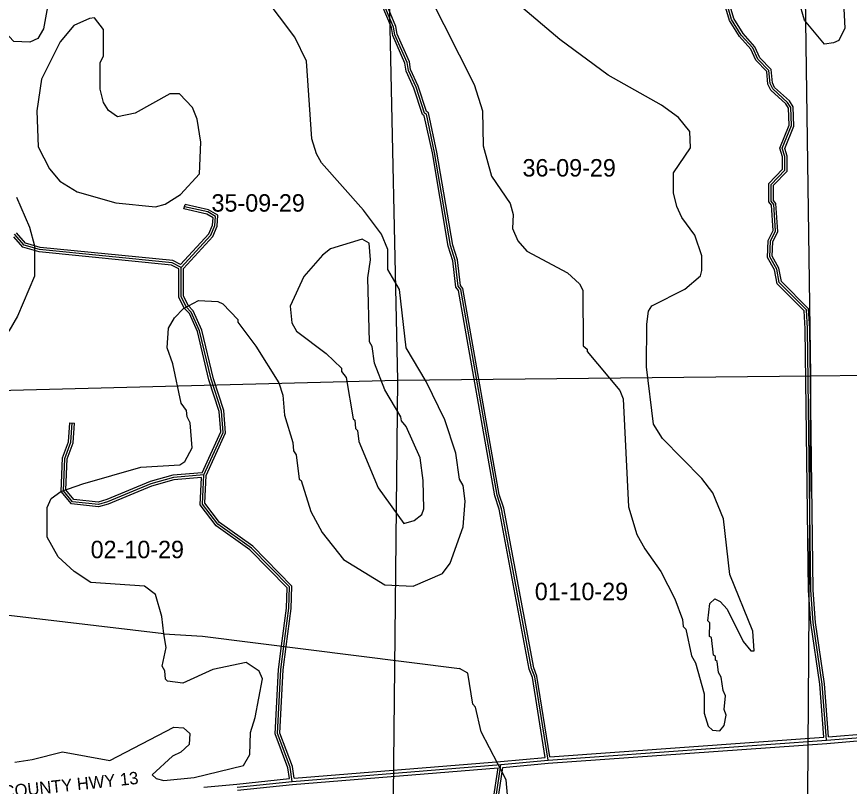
# Model space of a CAD drawing. Extents: x 418523 to 616617, y 1878279 to 2196743.
# Drawn here: x 542858 to 553602, y 1934502 to 1944432 of the extents above; entities that cross this region are included whole.
import ezdxf

# ---------------------------------------------------------------- set-up
doc = ezdxf.new("R2010")
doc.units = 0
for name, color, linetype in [('Level 1', 7, 'Continuous'), ('Level 2', 7, 'Continuous'), ('Level 22', 7, 'Continuous'), ('Level 23', 7, 'Continuous'), ('Level 28', 7, 'Continuous'), ('Level 31', 7, 'Continuous'), ('Level 32', 7, 'Continuous'), ('Level 5', 7, 'Continuous'), ('Level 7', 7, 'Continuous')]:
    doc.layers.add(name, color=color, linetype=linetype)

msp = doc.modelspace()

# ---------------------------------------------------------------- linework, layer by layer
at = {"layer": 'Level 1'}
for p, q in [((553028.461, 1945087.623), (553099.543, 1939800.667)), ((547776.835, 1939742.916), (547661.714, 1945031.958)), ((547776.835, 1939742.916), (553109.547, 1939796.646)), ((553099.543, 1939800.667), (553064.383, 1934399.856)), ((553109.547, 1939796.646), (558344.174, 1939850.566)), ((542510.069, 1939605.013), (547776.835, 1939742.916)), ((547721.726, 1934392.17), (547776.835, 1939742.916))]:
    msp.add_line(p, q, dxfattribs=at)
at = {"layer": 'Level 22'}
for p, q in [((553308.335, 1935096.293), (554475.614, 1935193.427)), ((549714.439, 1934839.196), (553308.335, 1935096.293)), ((546412.671, 1934564.852), (549105.67, 1934782.409)), ((549105.67, 1934782.409), (549714.439, 1934839.196)), ((545703.784, 1934491.691), (546412.671, 1934564.852))]:
    msp.add_line(p, q, dxfattribs=at)
at = {"layer": 'Level 23'}
for p, q in [((553335.132, 1935138.661), (554472.297, 1935233.29)), ((549738.131, 1934880.993), (553275.309, 1935134.032)), ((553311.19, 1935056.394), (554446.233, 1935150.842)), ((549717.726, 1934799.326), (553311.19, 1935056.394)), ((549102.449, 1934822.28), (549678.166, 1934875.986)), ((546437.301, 1934606.973), (549102.449, 1934822.28)), ((549130.426, 1934744.542), (549717.725, 1934799.326)), ((546416.336, 1934525.016), (549069.034, 1934739.316)), ((545274.951, 1934490.976), (545699.986, 1934531.511)), ((545699.986, 1934531.511), (546377.505, 1934601.436)), ((545707.891, 1934451.901), (546416.337, 1934525.016))]:
    msp.add_line(p, q, dxfattribs=at)
at = {"layer": 'Level 31'}
msp.add_line((549100.486, 1934747.15), (549105.67, 1934782.409), dxfattribs=at)
for points in [[(549714.439, 1934839.196), (549542.205, 1935915.005), (549500.908, 1936023.491), (549114.601, 1938083.596), (549056.667, 1938259.044), (548588.608, 1940911.053), (548555.382, 1940952.969), (548514.751, 1941286.556), (548456.874, 1941478.368), (548251.73, 1942679.379), (548144.561, 1943171.712), (548119.52, 1943188.15), (548012.206, 1943521.932), (547912.808, 1943738.96), (547896.271, 1943839.013), (547738.86, 1944198.035), (547722.323, 1944298.088), (547540.366, 1944732.096)], [(553048.125, 1940649.221), (552698.803, 1941000.394), (552665.946, 1941175.401), (552574.608, 1941333.846), (552583.428, 1941534.192), (552650.493, 1941667.1), (552626.362, 1942008.999), (552593.135, 1942050.912), (552593.742, 1942267.646), (552769.24, 1942450.433), (552769.731, 1942625.711), (552736.689, 1942734.172), (552854.372, 1943025.49), (552846.451, 1943258.976), (552805.036, 1943325.64), (552613.716, 1943501.456), (552580.559, 1943568.097), (552564.515, 1943735.057), (552422.984, 1943885.279), (552356.695, 1944027.289), (552207.275, 1944194.262), (552082.721, 1944394.621), (552000.026, 1944686.866)], [(544979.721, 1941195.945), (545364.299, 1941611.896), (545414.852, 1941736.839), (545423.46, 1941853.545), (545323.596, 1941912.029), (545023.683, 1941979.481)], [(544979.721, 1941195.945), (544863.342, 1941254.843), (543154.602, 1941425.862), (542954.704, 1941485.024), (542830.327, 1941626.866)], [(545272.757, 1938519.32), (545524.364, 1939068.767), (545500.097, 1939343.76), (545367.613, 1939752.901), (545219.267, 1940378.463), (545111.696, 1940620.614), (545045.201, 1940687.362), (544978.908, 1940821.022), (544979.721, 1941195.945)], [(553105.041, 1937031.111), (553063.964, 1940407.35), (553048.125, 1940649.221)], [(545272.757, 1938519.32), (544880.726, 1938487.043), (544588.908, 1938404.286), (544029.84, 1938172.516), (543912.857, 1938139.416), (543579.464, 1938173.524), (543463.333, 1938315.701), (543481.121, 1938732.391), (543556.711, 1938940.532), (543573.99, 1939190.672)], [(546305.737, 1936311.781), (546368.487, 1936798.886), (546377.564, 1937074.142), (545887.061, 1937575.624), (545454.437, 1937885.295), (545255.115, 1938144.086), (545272.757, 1938519.32)], [(553308.335, 1935096.293), (553251.91, 1935821.931), (553137.23, 1936614.278), (553105.041, 1937031.111)], [(546412.671, 1934564.852), (546388.122, 1934748.205), (546222.332, 1935182.169), (546266.397, 1936007.16), (546305.737, 1936311.781)], [(551155.439, 1931209.125), (551039.815, 1931659.651), (551032.741, 1932076.412), (550999.353, 1932176.511), (550908.103, 1932260.047), (550474.684, 1932327.832), (550374.787, 1932386.666), (550067.438, 1932770.834), (549784.231, 1932821.832), (549675.736, 1932871.965), (549276.094, 1932973.122), (549201.319, 1933039.886), (549160.667, 1933481.839), (549110.889, 1933623.806), (548994.819, 1933799.058), (549037.93, 1934316.043), (549100.486, 1934747.15)]]:
    msp.add_lwpolyline(points, dxfattribs=at)
at = {"layer": 'Level 32'}
for p, q in [((545017.1, 1941950.211), (545030.266, 1942008.75)), ((543544.061, 1939192.739), (543603.919, 1939188.605)), ((549130.167, 1934742.785), (549130.426, 1934744.542))]:
    msp.add_line(p, q, dxfattribs=at)
for points in [[(549738.131, 1934880.993), (549571.34, 1935922.794), (549529.9, 1936031.657), (549143.718, 1938091.097), (549085.835, 1938266.392), (548616.832, 1940923.741), (548584.141, 1940964.984), (548544.219, 1941292.748), (548486.132, 1941485.253), (548281.188, 1942685.098), (548171.268, 1943190.066), (548144.838, 1943207.416), (548040.222, 1943532.808), (547941.754, 1943747.807), (547925.256, 1943847.615), (547767.846, 1944206.637), (547751.349, 1944306.446), (547568.452, 1944742.696)], [(549678.166, 1934875.986), (549513.069, 1935907.216), (549471.916, 1936015.326), (549085.484, 1938076.095), (549027.501, 1938251.695), (548560.383, 1940898.365), (548526.624, 1940940.954), (548485.282, 1941280.363), (548427.615, 1941471.482), (548222.272, 1942673.661), (548117.852, 1943153.357), (548094.201, 1943168.883), (547984.19, 1943511.057), (547883.862, 1943730.112), (547867.285, 1943830.411), (547709.874, 1944189.433), (547693.296, 1944289.729), (547512.28, 1944721.496)], [(553018.924, 1940636.036), (552671.021, 1940985.783), (552637.404, 1941164.845), (552544.251, 1941326.435), (552553.74, 1941541.952), (552619.985, 1941673.235), (552597.09, 1941997.632), (552563.105, 1942040.5), (552563.776, 1942279.751), (552739.273, 1942462.539), (552739.717, 1942621.285), (552704.9, 1942735.575), (552824.173, 1943030.83), (552816.74, 1943249.951), (552781.716, 1943306.325), (552589.33, 1943483.122), (552551.226, 1943559.702), (552535.634, 1943721.962), (552397.84, 1943868.218), (552331.384, 1944010.586), (552183.176, 1944176.204), (552055.006, 1944382.378), (551972.071, 1944675.473)], [(553077.326, 1940662.404), (552726.586, 1941015.005), (552694.49, 1941185.959), (552604.965, 1941341.257), (552613.116, 1941526.433), (552681.001, 1941660.965), (552655.636, 1942020.366), (552623.164, 1942061.325), (552623.709, 1942255.54), (552799.206, 1942438.327), (552799.744, 1942630.139), (552768.478, 1942732.769), (552884.571, 1943020.15), (552876.162, 1943268.001), (552828.356, 1943344.955), (552638.103, 1943519.791), (552609.891, 1943576.492), (552593.395, 1943748.153), (552448.128, 1943902.341), (552382.005, 1944043.993), (552231.373, 1944212.321), (552110.435, 1944406.864), (552027.981, 1944698.259)], [(544973.066, 1941232.936), (545338.546, 1941628.233), (545385.279, 1941743.733), (545392.165, 1941837.106), (545312.461, 1941883.783), (545017.1, 1941950.211)], [(545009.696, 1941184.173), (545390.051, 1941595.556), (545444.426, 1941729.944), (545454.754, 1941869.984), (545334.731, 1941940.275), (545030.266, 1942008.75)], [(544973.065, 1941232.936), (544871.897, 1941284.136), (543160.405, 1941455.432), (542971.539, 1941511.328), (542858.041, 1941640.766)], [(544949.681, 1941177.523), (544854.788, 1941225.548), (543148.801, 1941396.292), (542937.869, 1941458.72), (542820.162, 1941592.954)], [(545252.793, 1938547.777), (545493.781, 1939074.04), (545470.511, 1939337.745), (545338.7, 1939744.806), (545190.719, 1940368.831), (545086.529, 1940603.369), (545020.496, 1940669.652), (544948.893, 1940814.021), (544949.681, 1941177.523)], [(545302.453, 1938512.108), (545554.946, 1939063.495), (545529.683, 1939349.776), (545396.526, 1939760.997), (545247.816, 1940388.096), (545136.861, 1940637.86), (545069.906, 1940705.072), (545008.924, 1940828.023), (545009.696, 1941184.172)], [(553135.029, 1937032.448), (553093.953, 1940408.513), (553077.327, 1940662.404)], [(553075.056, 1937029.771), (553033.976, 1940406.186), (553018.923, 1940636.036)], [(545241.186, 1938486.617), (544886.101, 1938457.384), (544598.779, 1938375.901), (544039.702, 1938144.128), (543915.507, 1938108.988), (543564.074, 1938144.941), (543432.872, 1938305.57), (543451.344, 1938738.289), (543527.072, 1938946.808), (543544.061, 1939192.739)], [(545252.793, 1938547.777), (544875.353, 1938516.703), (544579.038, 1938432.67), (544019.977, 1938200.904), (543910.206, 1938169.844), (543594.854, 1938202.106), (543493.793, 1938325.834), (543510.897, 1938726.495), (543586.349, 1938934.257), (543603.919, 1939188.605)], [(546335.492, 1936307.949), (546398.425, 1936796.471), (546407.97, 1937085.96), (545906.665, 1937598.486), (545475.501, 1937907.111), (545285.599, 1938153.671), (545302.453, 1938512.108)], [(546275.982, 1936315.615), (546338.551, 1936801.303), (546347.157, 1937062.325), (545867.456, 1937552.763), (545433.372, 1937863.478), (545224.63, 1938134.5), (545241.186, 1938486.617)], [(553275.31, 1935134.032), (553222.077, 1935818.615), (553107.395, 1936610.971), (553075.056, 1937029.771)], [(553335.132, 1935138.661), (553281.743, 1935825.246), (553167.065, 1936617.586), (553135.029, 1937032.448)], [(546377.506, 1934601.436), (546358.851, 1934740.761), (546192.035, 1935177.411), (546236.5, 1936009.886), (546275.984, 1936315.624)], [(546437.301, 1934606.972), (546417.393, 1934755.649), (546252.629, 1935186.927), (546296.296, 1936004.434), (546335.491, 1936307.94)], [(551182.192, 1931225.568), (551069.751, 1931663.69), (551062.659, 1932081.531), (551025.35, 1932193.386), (550921.683, 1932288.289), (550484.976, 1932356.588), (550394.766, 1932409.716), (550083.832, 1932798.365), (549793.328, 1932850.677), (549685.793, 1932900.366), (549290.586, 1933000.401), (549230.112, 1933054.397), (549190.203, 1933488.273), (549137.964, 1933637.257), (549025.581, 1933806.942), (549067.751, 1934312.639), (549130.167, 1934742.785)], [(551123.71, 1931212.073), (551009.879, 1931655.612), (551002.823, 1932071.294), (550973.356, 1932159.637), (550894.523, 1932231.806), (550464.392, 1932299.076), (550354.808, 1932363.615), (550051.045, 1932743.303), (549775.134, 1932792.987), (549665.677, 1932843.564), (549261.601, 1932945.844), (549172.526, 1933025.376), (549131.132, 1933475.405), (549083.815, 1933610.354), (548964.057, 1933791.175), (549008.109, 1934319.446), (549069.034, 1934739.316)]]:
    msp.add_lwpolyline(points, dxfattribs=at)
at = {"layer": 'Level 5'}
msp.add_line((544755.644, 1936467.884), (541214.011, 1936887.748), dxfattribs=at)
for points in [[(544755.644, 1936467.884), (545255.725, 1936441.28), (548572.283, 1936022.134)], [(553026.187, 1934132.137), (552634.767, 1934250.125), (552109.386, 1934193.466), (551825.681, 1934110.991), (551633.659, 1934019.906), (551283.233, 1933929.35), (551107.751, 1933796.524), (551082.541, 1933738.242), (550881.791, 1933522.145), (550622.966, 1933397.918), (550497.825, 1933373.336), (550164.407, 1933382.712), (549631.692, 1933634.541), (549299.32, 1933969.045), (549208.335, 1934194.419), (549176.238, 1934586.357), (548853.111, 1935204.288), (548779.095, 1935521.305), (548745.884, 1935563.085), (548680.466, 1935963.454), (548572.283, 1936022.134)]]:
    msp.add_lwpolyline(points, dxfattribs=at)
at = {"layer": 'Level 7'}
for points in [[(544755.644, 1936467.884), (544731.36, 1936693.069), (544648.904, 1936976.765), (544507.549, 1937085.596), (543815.763, 1937129.497), (543599.476, 1937271.898), (543391.689, 1937464.29), (543250.751, 1937714.844), (543251.996, 1938098.313), (543302.375, 1938214.856), (543427.706, 1938306.17), (543711.471, 1938405.286), (544462.434, 1938619.611), (544962.704, 1938651.358), (545029.565, 1938692.841), (545121.815, 1938867.616), (545097.849, 1939192.793), (545056.396, 1939267.954), (545048.326, 1939351.346), (544981.932, 1939443.277), (544875.192, 1939952.128), (544800.847, 1940160.792), (544818.304, 1940410.818), (544893.753, 1940543.942), (545010.894, 1940668.626), (545202.916, 1940768.041), (545452.972, 1940758.925), (545519.574, 1940725.345), (545710.681, 1940524.652), (545710.552, 1940491.311), (545942.992, 1940182.107), (546241.566, 1939705.99), (546291.09, 1939547.437), (546315.254, 1939288.941), (546422.511, 1938938.455), (546430.493, 1938830.052), (546463.675, 1938779.931), (546504.341, 1938463.024), (546529.321, 1938446.254), (546653.061, 1938045.716), (546802.268, 1937778.462), (547076.249, 1937427.447), (547608.736, 1937100.636), (547975.464, 1937082.781), (548351.13, 1937248.3), (548451.59, 1937381.354), (548619.816, 1937847.667), (548645.901, 1938181.056), (548621.548, 1938381.2), (548571.786, 1938464.721), (548522.85, 1938798.339), (548382.5, 1939232.287), (548142.347, 1939724.886), (547885.295, 1940159.222), (547796.011, 1940909.789), (547646.774, 1941168.683), (547647.62, 1941427.109), (547564.886, 1941627.443), (547332.476, 1941936.637), (546792.544, 1942546.924), (546726.241, 1942663.856), (546668.506, 1942855.79), (546596.68, 1943856.382), (546447.611, 1944165.318), (545841.666, 1944975.879)], [(548175.031, 1944718.304), (548763.182, 1943557.654), (548870.45, 1943215.537), (548877.346, 1942765.337), (548984.475, 1942373.169), (549225.086, 1942022.254), (549266.309, 1941880.411), (549257.391, 1941697.036), (549323.586, 1941538.454), (549439.87, 1941404.682), (549964.186, 1941127.912), (550122.111, 1940985.671), (550163.533, 1940902.18), (550169.554, 1940185.213), (550219.436, 1940143.373), (550219.336, 1940110.032), (550642.893, 1939608.506), (550684.216, 1939500.004), (550754.768, 1938107.571), (550861.996, 1937748.775), (550961.441, 1937565.051), (551168.91, 1937272.627), (551351.199, 1936921.911), (551450.386, 1936654.816), (551458.427, 1936563.084), (551491.638, 1936529.644), (551565.585, 1936187.586), (551615.307, 1936095.726), (551730.746, 1935695.227), (551729.93, 1935445.131), (551779.423, 1935278.238), (551837.615, 1935228.028), (551929.287, 1935219.399), (551929.287, 1935219.399)], [(553526.671, 1944617.772), (553542.267, 1944284.255), (553466.748, 1944126.09), (553399.956, 1944092.978), (553283.185, 1944076.666), (553283.185, 1944076.666), (553025.734, 1944385.96), (552951.529, 1944636.275)], [(543256.025, 1944559.025), (543205.098, 1944275.748), (543129.678, 1944150.934), (543029.477, 1944101.241), (542821.102, 1944110.269), (542696.477, 1944244.041), (542663.495, 1944352.512), (542547.28, 1944511.295)], [(551929.287, 1935219.399), (551987.837, 1935285.921), (552013.296, 1935419.205), (551988.525, 1935494.336), (552005.752, 1935669.331), (551972.631, 1935736.121), (551948.177, 1935911.286), (551915.026, 1935969.736), (551898.813, 1936111.52), (551873.832, 1936128.26), (551874.001, 1936178.271), (551849.061, 1936195.041), (551824.767, 1936420.196), (551799.786, 1936436.926), (551800.374, 1936611.99), (551775.433, 1936637.101), (551801.16, 1936862.086), (551868.051, 1936920.248), (551934.642, 1936886.668), (552026.016, 1936786.337), (552233.086, 1936368.87), (552332.731, 1936251.828), (552374.411, 1936251.699), (552358.557, 1936501.855), (552060.8, 1937236.408), (551979.717, 1937953.594), (551839.079, 1938287.5), (551697.953, 1938471.362), (551191.095, 1938989.848), (551074.979, 1939173.611), (550985.666, 1939915.837), (550987.428, 1940466.041), (551012.956, 1940632.705), (551054.866, 1940699.226), (551480.712, 1940914.637), (551681.334, 1941089.044), (551698.233, 1941155.666), (551698.861, 1941347.401), (551608.004, 1941614.466), (551441.997, 1941840.099), (551375.764, 1941982.011), (551334.64, 1942157.205), (551335.456, 1942415.631), (551553.246, 1942740.071), (551545.593, 1942948.506), (551396.126, 1943132.399), (551179.88, 1943291.48), (550489.199, 1943677.17), (549865.448, 1944137.662), (549333.389, 1944589.526)], [(542856.345, 1942101.072), (543021.834, 1941717.076), (543087.739, 1941475.091), (543086.506, 1941083.281), (542868.089, 1940567.116), (542759.1, 1940375.74)], [(542832.968, 1934815.13), (543058.142, 1934847.724), (543450.28, 1934946.521), (544058.504, 1934836.186), (544885.175, 1935267.027), (545010.188, 1935258.299), (545093.321, 1935183.008), (545084.523, 1935041.325), (544975.832, 1934941.611), (544867.291, 1934891.958), (544608.119, 1934651.02), (544657.971, 1934600.839), (544757.903, 1934575.53), (545149.851, 1934615.936), (545783.932, 1934772.308), (545867.751, 1934913.762), (545876.967, 1935197.169), (545935.946, 1935388.704), (546029.24, 1935888.587), (545987.888, 1935988.759), (545821.522, 1936097.65), (545387.735, 1936007.361), (545003.709, 1935833.542), (544803.704, 1935859.171), (544778.793, 1935884.281), (544770.781, 1935992.683), (544737.63, 1936051.134), (544788.437, 1936292.721), (544755.644, 1936467.884)]]:
    msp.add_lwpolyline(points, dxfattribs=at)
for points in [[(544648.276, 1941978.613), (544773.418, 1942011.565), (544973.911, 1942135.961), (545216.511, 1942401.931), (545234.496, 1942810.38), (545185.42, 1943110.626), (545127.556, 1943260.869), (544961.39, 1943436.461), (544836.337, 1943436.89), (544385.391, 1943188.228), (544160.147, 1943138.934), (544043.703, 1943222.694), (543977.34, 1943322.926), (543936.216, 1943498.119), (543937.321, 1943839.907), (543979.271, 1943923.14), (543980.346, 1944264.928), (543864.121, 1944415.34), (543797.399, 1944407.239), (543597.036, 1944316.194), (543421.316, 1944108.336), (543178.027, 1943625.612), (543118.333, 1943217.291), (543133.541, 1942750.431), (543282.678, 1942466.496), (543415.533, 1942307.684), (543640.191, 1942173.584), (544139.914, 1942030.267), (544648.276, 1941978.613)], [(547852.999, 1937891.798), (547986.551, 1937933.061), (548086.812, 1938007.764), (548112.051, 1938082.726), (548104.886, 1938449.555), (548064.151, 1938741.461), (547882.031, 1939142.188), (547823.938, 1939217.379), (547815.767, 1939267.431), (547608.467, 1939618.246), (547476.189, 1939960.462), (547443.535, 1940177.307), (547410.383, 1940235.758), (547388.02, 1941061.157), (547422.117, 1941294.443), (547406.134, 1941511.258), (547314.591, 1941561.568), (546905.694, 1941437.83), (546805.393, 1941354.786), (546562.751, 1941080.476), (546386.484, 1940697.556), (546410.777, 1940480.711), (546468.801, 1940372.179), (546851.363, 1940087.497), (547050.811, 1939895.146), (547050.681, 1939853.464), (547108.804, 1939778.243), (547198.774, 1939244.421), (547223.755, 1939227.651), (547231.726, 1939119.279), (547256.637, 1939094.169), (547272.86, 1938952.416), (547521.055, 1938351.385), (547852.999, 1937891.798)]]:
    msp.add_lwpolyline(points, close=True, dxfattribs=at)

# ---------------------------------------------------------------- texts
at = {"layer": 'Level 2'}
for s, p in [('36-09-29', (549385.187, 1942369.238)), ('35-09-29', (545372.441, 1941916.016)), ('02-10-29', (543812.662, 1937444.962)), ('01-10-29', (549543.746, 1936903.638))]:
    msp.add_text(s, height=225, dxfattribs=at).set_placement(p)
at = {"layer": 'Level 28'}
msp.add_text('COUNTY HWY 13', height=160, rotation=6.0424417, dxfattribs=at).set_placement((542686.445, 1934349.108))

doc.saveas('drawing.dxf')
